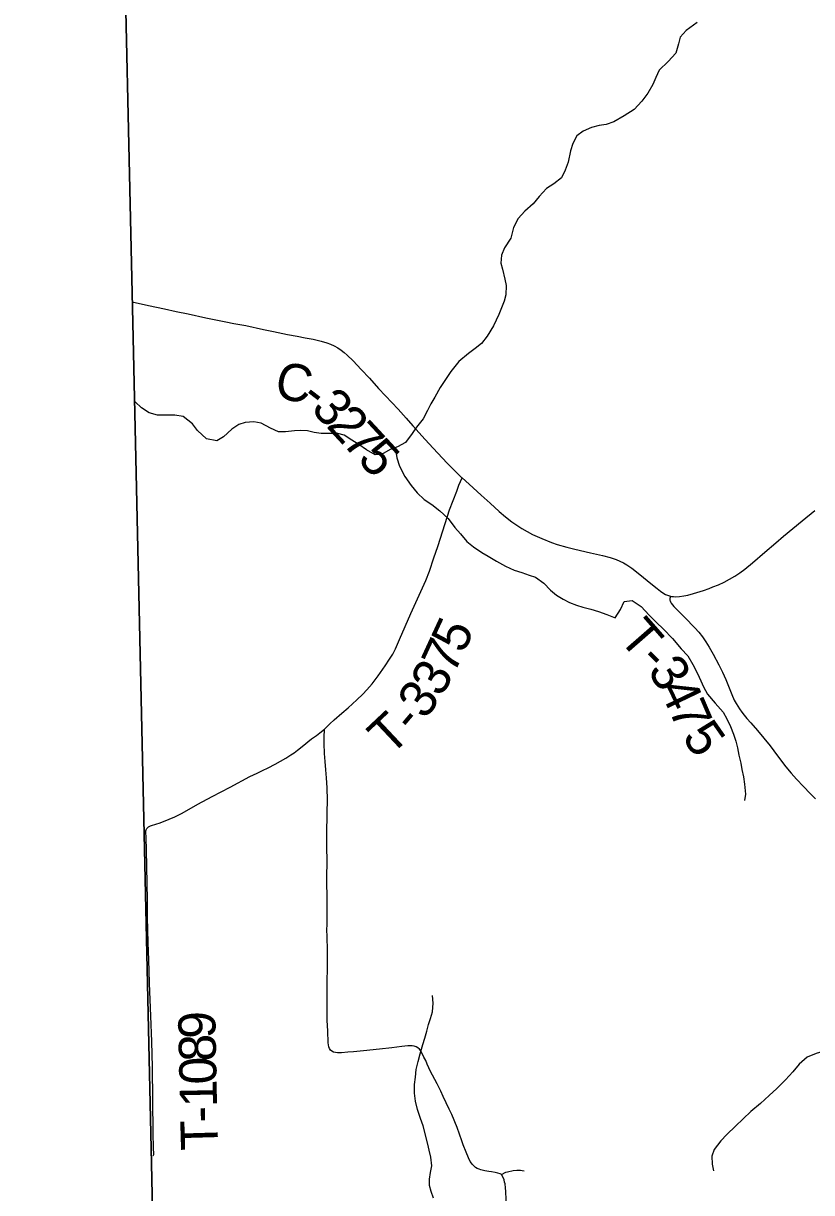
# Model space of a CAD drawing. Extents: x 1874609 to 2204689, y 815661 to 1281160.
# Drawn here: x 2012740 to 2019106, y 934291 to 943735 of the extents above; entities that cross this region are included whole.
import ezdxf

# ---------------------------------------------------------------- set-up
doc = ezdxf.new("R2010")
doc.units = 0
for name, color, linetype in [('GM_X_Adjacent_County', 7, 'Continuous'), ('GM_X_County', 7, 'Continuous'), ('GM_X_County_Road', 7, 'Continuous'), ('GM_X_County_Road_Text', 7, 'Continuous'), ('GM_X_Minor_River', 7, 'Continuous'), ('GM_X_Township', 7, 'Continuous'), ('GM_X_Township_Road', 7, 'Continuous'), ('GM_X_Township_Road_Text', 7, 'Continuous')]:
    doc.layers.add(name, color=color, linetype=linetype)

msp = doc.modelspace()

# ---------------------------------------------------------------- linework, layer by layer
at = {"layer": 'GM_X_Adjacent_County'}
msp.add_lwpolyline([(2013388.5, 955699), (2013479.5, 950529.5), (2013537.2, 945155.7), (2013620.4, 941438.3), (2013715.4, 937187.3), (2013774.7, 934526.8), (2013857.4, 930619.3), (2011234.5, 930213.3), (2008943.2, 929864.6), (2007572.6, 929690.7), (2003242, 929141.1), (2002301.2, 929186.7), (1997884.4, 929139.6), (1994872.5, 929158.5), (1992067, 929137.9), (1990714, 929137.5), (1987142.2, 929172.2), (1982296, 929112.8), (1981905.8, 929111.6), (1977276, 929097.9)], dxfattribs=at)
at = {"layer": 'GM_X_County'}
msp.add_lwpolyline([(2028815.8, 932841.3), (2023140.4, 931953.7), (2017738.3, 931178.7), (2016684.5, 931060.5), (2016073.2, 930958.1), (2013857.4, 930619.3), (2013774.7, 934526.8), (2013715.4, 937187.3), (2013620.4, 941438.3), (2013537.2, 945155.7), (2013479.5, 950529.5), (2013388.5, 955699)], dxfattribs=at)
at = {"layer": 'GM_X_County_Road'}
for points in [[(2013619.5, 941486.5), (2013750.1, 941456.2), (2013878.7, 941429.5), (2013974.9, 941409.2), (2014071, 941388.3), (2014214.7, 941357.2), (2014374.6, 941323.4), (2014439.1, 941311.5), (2014487.5, 941303.1), (2014535.8, 941294.1), (2014679.6, 941263.5), (2014759.7, 941245.5), (2014872, 941222.8), (2014951.8, 941207.7), (2015016.2, 941196.1), (2015080.4, 941183.5), (2015144, 941168.9), (2015190.8, 941155.1), (2015221.1, 941143.8), (2015250.6, 941130.2), (2015279, 941114.6), (2015306.1, 941097), (2015331.8, 941077.4), (2015356.1, 941056.2), (2015402.2, 941010.7), (2015468.9, 940939.7), (2015534.4, 940868.8), (2015609, 940786.5), (2015664.8, 940726.9), (2015765.9, 940619.2), (2015832.2, 940547.2), (2015886.2, 940485.8), (2015983.6, 940375.3), (2016050.4, 940303.1), (2016162.7, 940183.7), (2016231.4, 940113), (2016278.7, 940067.4), (2016282.8, 940063.9)], [(2016282.8, 940063.9), (2016340.2, 940012.9), (2016438, 939925.7), (2016509.9, 939858.6), (2016582.7, 939792.6), (2016632.7, 939750.5), (2016683.8, 939709.7), (2016723.9, 939681), (2016765.6, 939654.3), (2016808.6, 939629.9), (2016852.8, 939607.8), (2016927.8, 939574.1), (2017004, 939543.3), (2017050.8, 939527.2), (2017129.8, 939504.2), (2017193.5, 939488.2), (2017321.4, 939459.3), (2017417.1, 939437.2), (2017480.2, 939420.6), (2017526.5, 939405.2), (2017556.4, 939392.6), (2017585.4, 939378), (2017613.4, 939361.5), (2017653.7, 939333.9), (2017718.4, 939283.8), (2017807.6, 939211.5), (2017858.1, 939169.9), (2017884.1, 939149.4), (2017911.8, 939131.2), (2017926.4, 939123.2), (2017941.7, 939116.4), (2017957.5, 939111.2), (2017966.9, 939109)], [(2017966.9, 939109), (2017973.8, 939107.3), (2017990.3, 939104.9), (2018007, 939103.9), (2018040.2, 939105.3), (2018073.1, 939110.1), (2018105.4, 939117.2), (2018153.1, 939130.4), (2018231.4, 939155.3), (2018277.8, 939171.6), (2018308.5, 939182.8), (2018354.3, 939201.1), (2018399, 939222), (2018442.7, 939245.1), (2018485.4, 939270.2), (2018526.6, 939297.5), (2018566.3, 939326.9), (2018629.7, 939379.3), (2018729.1, 939464.9), (2018816.6, 939539.2), (2018879, 939592.3), (2019030.1, 939718.4), (2019131.2, 939801.7)]]:
    msp.add_lwpolyline(points, dxfattribs=at)
at = {"layer": 'GM_X_Minor_River'}
for points in [[(2018182.4, 943741.1), (2018092.4, 943678.9), (2018044.4, 943622.8), (2018030.4, 943568.7), (2018008.5, 943494.6), (2017948.5, 943426.5), (2017874.6, 943356.3), (2017846.6, 943298.2), (2017822.6, 943242.1), (2017782.7, 943172), (2017734.7, 943107.9), (2017672.7, 943039.7), (2017592.7, 942987.6), (2017508.7, 942939.4), (2017446.7, 942919.3), (2017390.7, 942911.2), (2017328.6, 942893.1), (2017260.6, 942865), (2017208.6, 942826.9), (2017178.7, 942764.8), (2017158.7, 942706.7), (2017138.8, 942614.6), (2017114.8, 942548.5), (2017086.9, 942488.4), (2017024.9, 942438.3), (2016964.9, 942402.2), (2016904.9, 942336), (2016856.9, 942277.9)], [(2016856.9, 942277.9), (2016790.9, 942217.7), (2016735, 942159.6), (2016699, 942087.5), (2016677.1, 942001.4), (2016625.1, 941921.2), (2016601.2, 941863.1), (2016597.2, 941799.1), (2016609.3, 941749), (2016629.4, 941669), (2016639.5, 941616.9), (2016635.5, 941542.9), (2016621.6, 941490.8), (2016601.6, 941436.7), (2016579.7, 941384.7), (2016537.7, 941292.5), (2016485.8, 941208.3), (2016439.8, 941148.2), (2016387.8, 941108.1), (2016333.8, 941068), (2016255.8, 941003.8), (2016191.9, 940923.7), (2016147.9, 940859.5), (2016105.9, 940793.4), (2016064, 940717.3), (2016030, 940661.2), (2016004.1, 940609.1), (2015968.1, 940541), (2015916.1, 940472.8), (2015880.2, 940422.8), (2015826.2, 940350.6), (2015760.2, 940314.5), (2015702.2, 940294.4), (2015632.1, 940254.2), (2015580.1, 940250.2), (2015512, 940290.1), (2015447.9, 940334.1), (2015393.9, 940370), (2015331.8, 940410), (2015279.7, 940421.9), (2015207.7, 940423.8), (2015143.6, 940421.7), (2015089.6, 940429.7), (2015033.5, 940443.6), (2014981.5, 940445.5), (2014929.4, 940443.4), (2014857.4, 940437.3), (2014799.3, 940437.3), (2014735.3, 940465.2), (2014661.2, 940507.1), (2014601.1, 940517), (2014531.1, 940510.9), (2014479, 940494.9), (2014423, 940456.8), (2014355.1, 940394.6), (2014301.1, 940362.5), (2014219, 940378.4), (2014146.8, 940446.3), (2014104.8, 940500.3), (2014030.7, 940560.3), (2013962.6, 940570.2), (2013822.5, 940570), (2013756.4, 940589.9), (2013694.3, 940629.9), (2013641.4, 940679.3)], [(2015744, 940308.9), (2015748.2, 940276.4), (2015756.3, 940226.4), (2015776.3, 940158.3), (2015820.5, 940074.3), (2015872.6, 940002.3), (2015920.7, 939944.3), (2015976.8, 939888.4), (2016038.9, 939848.4), (2016103, 939798.5), (2016171.1, 939736.5), (2016225.2, 939664.5), (2016269.3, 939612.5), (2016321.4, 939550.5), (2016375.5, 939506.6), (2016443.6, 939462.6), (2016493.6, 939430.7), (2016561.7, 939390.7), (2016633.8, 939350.8), (2016703.9, 939318.8), (2016766, 939298.9), (2016824, 939279), (2016876.1, 939263), (2016944.2, 939213.1), (2016996.3, 939157.1), (2017046.4, 939117.1), (2017098.4, 939083.2), (2017150.5, 939057.2), (2017206.6, 939035.2), (2017258.6, 939019.3), (2017322.7, 939003.4), (2017384.8, 938985.4), (2017450.8, 938959.5), (2017518.9, 938933.6), (2017562.9, 939001.7), (2017592.8, 939065.8), (2017656.9, 939073.9), (2017729, 939026), (2017793.1, 938956), (2017849.2, 938898), (2017909.3, 938842), (2017981.4, 938768.1), (2018053.6, 938684.1), (2018105.7, 938628.1), (2018147.8, 938556.1), (2018183.9, 938484.1), (2018209.9, 938426.1), (2018232, 938376), (2018266.1, 938316), (2018326.2, 938244), (2018390.3, 938172.1), (2018420.4, 938118), (2018450.5, 938056), (2018474.6, 937994), (2018492.6, 937938), (2018506.7, 937883.9), (2018518.8, 937823.9), (2018532.9, 937759.9), (2018542.9, 937707.8), (2018555, 937649.8), (2018563.1, 937589.7), (2018571.1, 937509.7), (2018563.2, 937459.6)], [(2016052.5, 934247), (2016034.5, 934299), (2016020.4, 934349.1), (2016020.4, 934399.1), (2016028.3, 934453.2), (2016038.3, 934507.2), (2016030.2, 934577.3), (2016018.1, 934633.3), (2016006.1, 934683.4), (2015969.9, 934831.5), (2015947.8, 934889.5), (2015921.7, 934961.5), (2015905.6, 935029.6), (2015897.6, 935093.6), (2015897.5, 935163.7), (2015905.5, 935223.8), (2015913.4, 935285.8), (2015929.3, 935349.9), (2015945.3, 935412), (2015965.2, 935488.1), (2015981.2, 935538.2), (2015997.2, 935596.2), (2016011.1, 935648.3), (2016029.1, 935698.4), (2016043, 935750.4), (2016049, 935820.5), (2016042.9, 935884.6)], [(2019409.8, 935468.3), (2019307.7, 935458.7), (2019203.7, 935434.5), (2019141.7, 935414.4), (2019069.6, 935384.3), (2019005.6, 935328.2), (2018953.7, 935268), (2018895.7, 935201.9), (2018823.7, 935131.7), (2018761.7, 935075.6), (2018691.7, 935011.4), (2018613.7, 934947.3), (2018553.7, 934887.1), (2018489.8, 934829), (2018421.8, 934760.8), (2018373.8, 934710.7), (2018317.8, 934640.6), (2018299.9, 934584.5), (2018303.9, 934520.4), (2018314, 934468.4)]]:
    msp.add_lwpolyline(points, dxfattribs=at)
at = {"layer": 'GM_X_Township'}
msp.add_lwpolyline([(2028815.8, 932841.3), (2023140.4, 931953.7), (2017738.3, 931178.7), (2016684.5, 931060.5), (2016073.2, 930958.1), (2013857.4, 930619.3), (2013774.7, 934526.8), (2013715.4, 937187.3), (2013620.4, 941438.3), (2013537.2, 945155.7), (2013479.5, 950529.5), (2013388.5, 955699)], dxfattribs=at)
at = {"layer": 'GM_X_Township_Road'}
for points in [[(2015209.4, 938072.1), (2015214.7, 938077.2), (2015250.6, 938110.4), (2015312.6, 938163.3), (2015361.7, 938206), (2015433.8, 938271.4), (2015480.6, 938316.4), (2015514, 938351.7), (2015555.8, 938401.2), (2015605, 938465.9), (2015661.8, 938545.5), (2015697.8, 938599.6), (2015722.9, 938641.1), (2015745.1, 938684), (2015778.8, 938757.8), (2015824.1, 938862.4), (2015868.5, 938967.6), (2015921.9, 939086.9), (2015963.1, 939175.2), (2015989.4, 939234.3), (2016018.7, 939309.7), (2016055.4, 939417.3), (2016085.9, 939510.3), (2016146.2, 939696.5), (2016181.7, 939805.4), (2016210.8, 939881.9), (2016240.5, 939958), (2016257.2, 940004), (2016270.2, 940034.4), (2016282.8, 940063.9)], [(2017966.9, 939109), (2017966.2, 939106.5), (2017961.9, 939088.9), (2017961.3, 939082.4), (2017961.5, 939075.5), (2017962.6, 939069.9), (2017967, 939061.8), (2017972.8, 939051.2), (2017981.7, 939037.9), (2017992.4, 939025.7), (2018003.7, 939014.2), (2018038.5, 938980.8), (2018049.6, 938969.5), (2018083.2, 938935.4), (2018161.5, 938854.2), (2018194.3, 938818.2), (2018224.5, 938779.9), (2018252.1, 938739.5), (2018277.7, 938697.6), (2018310.1, 938640.6), (2018356.7, 938554), (2018385.8, 938495.3), (2018411.8, 938435.3), (2018460.9, 938313.9), (2018481.4, 938269.4), (2018496.8, 938240.5), (2018522.4, 938198.8), (2018541, 938172.1), (2018561.1, 938146.5), (2018582.1, 938121.5), (2018614.3, 938084.9), (2018668, 938024.5), (2018720.2, 937962.6), (2018770.6, 937898.6), (2018829.7, 937820.4), (2018898.9, 937729.2), (2018940.4, 937678.5), (2018983.8, 937629.4), (2019040.7, 937570.5), (2019094.6, 937515.7), (2019136.6, 937473.1)], [(2015171.7, 938035.6), (2015209.4, 938072.1)], [(2013735.8, 937231.7), (2013741.1, 937238.5), (2013750.7, 937245.2), (2013767, 937252.4), (2013782.3, 937257.8), (2013801.3, 937264.1), (2013817.2, 937269.4), (2013835.4, 937275.4), (2013872.7, 937288.6), (2013918.4, 937306.3), (2013963, 937326.4), (2014021.1, 937356.6), (2014149.8, 937428.4), (2014265.6, 937489.5), (2014410.8, 937565.1), (2014568.6, 937651.6), (2014627.2, 937680.1), (2014671.9, 937700.4), (2014715.8, 937722.1), (2014773.3, 937752.5), (2014858.4, 937800.4), (2014900, 937825.9), (2014927.1, 937844.2), (2014953.2, 937863.6), (2014991.7, 937894), (2015068, 937955.1), (2015107.1, 937984.4), (2015134.3, 938004.4), (2015171.7, 938035.6)], [(2015360.7, 935425.6), (2015308.3, 935420.9), (2015275.9, 935420.5), (2015260.3, 935422.2), (2015245.5, 935426.2), (2015232.2, 935432.8), (2015221, 935442.4), (2015212.6, 935454.7), (2015207.1, 935469.1), (2015204, 935484.6), (2015202.4, 935500.6), (2015197.4, 935598.8), (2015194, 935680.4), (2015192.7, 935789.9), (2015192.3, 935871.8), (2015193.5, 935969.5), (2015196.3, 936132.3), (2015195.2, 936197.6), (2015195.7, 936246.5), (2015195.8, 936279.5), (2015195.5, 936295.9), (2015194.6, 936312.2), (2015194, 936345), (2015193.5, 936361.4), (2015191.9, 936410.1), (2015193.7, 936459.4), (2015193, 936524.6), (2015193.5, 936540.9), (2015193.4, 936606.8), (2015193.3, 936639.5), (2015192.7, 936672.3), (2015192.7, 936705), (2015191.4, 936770.8), (2015190.6, 936836.5), (2015192.9, 936968), (2015191.1, 937083.2), (2015190.7, 937181.7), (2015194, 937362.3), (2015194.9, 937460.9), (2015192.6, 937559.5), (2015188, 937641.6), (2015182.6, 937707.2), (2015177.2, 937772.9), (2015173.1, 937838.4), (2015168.8, 937919.8), (2015169.9, 937946.4), (2015169.9, 937966), (2015171.7, 938035.6)], [(2013789.1, 934588.9), (2013792.1, 934594.8), (2013792.7, 934598.4), (2013792.7, 934603.9), (2013790.7, 934648.9), (2013787, 934774.8), (2013781.9, 935304.5), (2013776.3, 935510.7), (2013769.7, 935717.7), (2013758.1, 935982.1), (2013755.9, 936084.1), (2013749.8, 936244.3), (2013748.7, 936308.7), (2013742.3, 936517.1), (2013743, 936652.7), (2013735.4, 937058.8), (2013731.4, 937157.5), (2013729.6, 937205.3), (2013730, 937214.3), (2013731.9, 937222.3), (2013735.8, 937231.7)], [(2016602.5, 934437.6), (2016591, 934443.3), (2016572.7, 934448.2), (2016550.6, 934453), (2016521.8, 934457.8), (2016497.7, 934461.6), (2016466.5, 934466.1), (2016435.2, 934474), (2016420, 934479.5), (2016405.6, 934486.6), (2016392.1, 934495.3), (2016379.6, 934505.6), (2016368.3, 934517.1), (2016358.1, 934529.8), (2016349.2, 934543.4), (2016334.4, 934572.4), (2016315.9, 934617.5), (2016292.6, 934678.1), (2016281.5, 934708.7), (2016242.4, 934815.8), (2016199.2, 934920.9), (2016177.5, 934963.9), (2016130.7, 935066.8), (2016110.7, 935111.2), (2016082.6, 935169.6), (2016044.1, 935240.7), (2016028.8, 935269.3), (2016014.3, 935298.3), (2016001.1, 935327.8), (2015989.2, 935357.1), (2015974.9, 935384.8), (2015950, 935435.5), (2015939.8, 935449.1), (2015926.6, 935460.6), (2015911.5, 935468.9), (2015895.3, 935474.2), (2015878.6, 935477.1), (2015861.8, 935477.7), (2015845.1, 935476.9), (2015795.9, 935471.9), (2015714.6, 935461.4), (2015617.3, 935450.2), (2015487.3, 935437.2), (2015405.8, 935429.6), (2015360.7, 935425.6)], [(2016602.5, 934437.6), (2016636.7, 934456.3), (2016651.1, 934460.2), (2016694.5, 934468.8), (2016724, 934471.7), (2016754.1, 934471.3), (2016769.5, 934469.9), (2016785.1, 934467.7)], [(2016640.9, 934170.4), (2016636.1, 934299.2), (2016634.4, 934330.6), (2016630, 934361.5), (2016626.4, 934376.5), (2016622.7, 934393.4), (2016616, 934413.6), (2016602.5, 934437.6)]]:
    msp.add_lwpolyline(points, dxfattribs=at)

# ---------------------------------------------------------------- texts
at = {"layer": 'GM_X_County_Road_Text'}
for s, rotation, p in [('C', 348.61046, (2014756.8, 940716.8)), ('-', 322.70389, (2014966, 940682.8)), ('3', 312.71793, (2015053.8, 940617.5)), ('2', 312.72893, (2015179.2, 940481.6)), ('7', 312.73228, (2015304.6, 940345.9)), ('5', 312.73533, (2015430, 940210.1))]:
    msp.add_text(s, height=300, rotation=rotation, dxfattribs=at).set_placement(p)
at = {"layer": 'GM_X_Township_Road_Text'}
for s, rotation, p in [('5', 65.12127, (2016293, 938636.8)), ('T', 311.12284, (2017538.5, 938766.2)), ('7', 65.20336, (2016215.6, 938469.1)), ('-', 314.72661, (2017700.1, 938582.1)), ('3', 60.62029, (2016113, 938284.8)), ('3', 301.97946, (2017775.9, 938508.4)), ('3', 54.05891, (2015984.3, 938103.6)), ('4', 295.67254, (2017869.5, 938359.3)), ('7', 293.37387, (2017948.3, 938195.6)), ('T', 43.24813, (2015700.6, 937809.6)), ('-', 49.75626, (2015889.6, 937990.3)), ('5', 304.83498, (2018053.4, 937968.9)), ('9', 91.11372, (2014293.5, 935537.1)), ('8', 91.11674, (2014297.1, 935352.3)), ('0', 91.11893, (2014300.8, 935167.6)), ('1', 91.14494, (2014304.4, 934982.8)), ('-', 91.20219, (2014307, 934859.7)), ('T', 91.65446, (2014313.5, 934636.1))]:
    msp.add_text(s, height=300, rotation=rotation, dxfattribs=at).set_placement(p)

doc.saveas('drawing.dxf')
